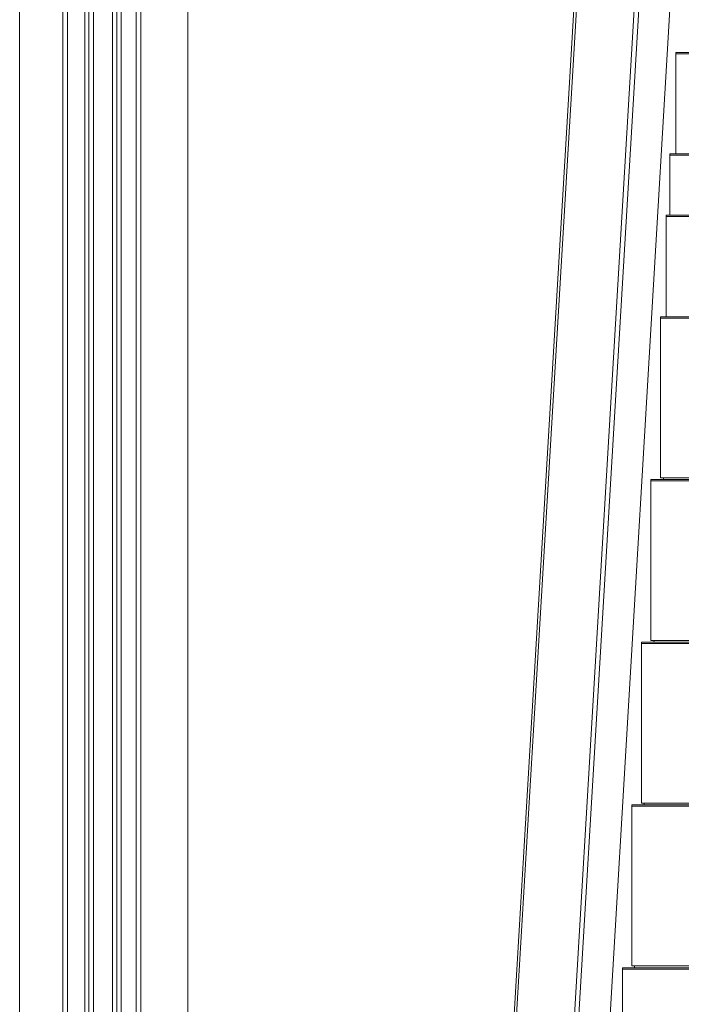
# Model space of a CAD drawing. Header units: inches. Extents: x 424 to 2043, y -237 to 445.
# Tile 780 of 965: x 864.925 to 865.714, y 217.816 to 218.991. Entities that reach past the tile are written whole.
import ezdxf

# ---------------------------------------------------------------- set-up
doc = ezdxf.new("R2010")
doc.units = ezdxf.units.IN
doc.header["$MEASUREMENT"] = 0
doc.layers.add('A-DOOR', color=31, linetype='Continuous', lineweight=9)
doc.layers.add('A-GENM', color=13, linetype='Continuous', lineweight=9)

# ---------------------------------------------------------------- blocks, each defined once
blk = doc.blocks.new('Escalator - Escalator-177640-Section 1')
at = {"layer": 'A-GENM'}
for p, q in [((-111.1446, 6.5312), (-111.3768, 2.6282)), ((-111.3737, 2.6282), (-111.1412, 6.5377)), ((-111.3052, 2.6197), (-111.0721, 6.5377)), ((-111.3013, 2.5964), (-111.0682, 6.5144)), ((-111.0703, 5.854), (-111.3035, 1.936)), ((-111.1792, 3.8528), (-111.1792, 3.8544)), ((-111.1792, 3.8544), (-109.7544, 3.8544)), ((-111.1792, 3.7334), (-111.1792, 3.8528)), ((-109.7545, 3.8528), (-111.1792, 3.8528)), ((-111.1792, 3.8528), (-109.7545, 3.8528)), ((-111.1862, 3.7318), (-111.1862, 3.7334)), ((-111.1862, 3.7334), (-109.7616, 3.7334)), ((-111.1862, 3.6603), (-111.1862, 3.7318)), ((-109.7617, 3.7318), (-111.1862, 3.7318)), ((-111.1862, 3.7318), (-109.7617, 3.7318)), ((-111.1905, 3.6587), (-111.1905, 3.6603)), ((-111.1905, 3.6603), (-109.766, 3.6603)), ((-111.1905, 3.5392), (-111.1905, 3.6587)), ((-109.766, 3.6587), (-111.1905, 3.6587)), ((-111.1905, 3.6587), (-109.766, 3.6587)), ((-111.1976, 3.5377), (-111.1976, 3.5392)), ((-111.1976, 3.5392), (-109.7732, 3.5392)), ((-111.1976, 3.3472), (-111.1976, 3.5377)), ((-109.7733, 3.5377), (-111.1976, 3.5377)), ((-111.1976, 3.5377), (-109.7733, 3.5377)), ((-111.2089, 3.3435), (-111.2089, 3.3451)), ((-111.2089, 3.3451), (-109.7847, 3.3451)), ((-111.2089, 3.153), (-111.2089, 3.3435)), ((-109.7848, 3.3435), (-111.2089, 3.3435)), ((-111.2089, 3.3435), (-109.7848, 3.3435)), ((-109.7846, 3.3472), (-111.1976, 3.3472)), ((-111.1938, 3.3451), (-111.1937, 3.3472)), ((-111.1938, 3.3451), (-111.1937, 3.3472)), ((-111.2202, 3.1494), (-111.2202, 3.151)), ((-111.2202, 3.151), (-109.7963, 3.151)), ((-111.2202, 2.9589), (-111.2202, 3.1494)), ((-109.7963, 3.1494), (-111.2202, 3.1494)), ((-111.2202, 3.1494), (-109.7963, 3.1494)), ((-109.7961, 3.153), (-111.2089, 3.153)), ((-111.2054, 3.151), (-111.2052, 3.153)), ((-111.2054, 3.151), (-111.2052, 3.153)), ((-111.2315, 2.9553), (-111.2315, 2.9569)), ((-111.2315, 2.9569), (-109.8078, 2.9569)), ((-111.2315, 2.7648), (-111.2315, 2.9553)), ((-109.8079, 2.9553), (-111.2315, 2.9553)), ((-111.2315, 2.9553), (-109.8079, 2.9553)), ((-109.8077, 2.9589), (-111.2202, 2.9589)), ((-111.2169, 2.9569), (-111.2168, 2.9589)), ((-111.2169, 2.9569), (-111.2168, 2.9589)), ((-111.2428, 2.7611), (-111.2428, 2.7627)), ((-111.2428, 2.7627), (-109.8194, 2.7627)), ((-111.2428, 2.5706), (-111.2428, 2.7611)), ((-109.8194, 2.7611), (-111.2428, 2.7611)), ((-111.2428, 2.7611), (-109.8194, 2.7611)), ((-109.8192, 2.7648), (-111.2315, 2.7648)), ((-111.2285, 2.7627), (-111.2284, 2.7648)), ((-111.2285, 2.7627), (-111.2284, 2.7648))]:
    blk.add_line(p, q, dxfattribs=at)
blk = doc.blocks.new('5-panel_Bi-fold_external_door_10806 - Type 1-V58-Section 1')
at = {"layer": 'A-DOOR'}
for p, q in [((-111.9617, 1.6), (-111.9617, 4.3383)), ((-111.9104, 1.6), (-111.9104, 4.3383)), ((-111.9045, 4.3383), (-111.9045, 1.6)), ((-111.8227, 1.6), (-111.8227, 4.3379)), ((-111.8173, 1.6), (-111.8173, 4.3379)), ((-111.7613, 1.6), (-111.7613, 4.3379)), ((-111.8841, 1.685), (-111.8841, 4.25)), ((-111.8794, 1.685), (-111.8794, 4.25)), ((-111.8735, 1.685), (-111.8735, 4.25)), ((-111.8511, 1.685), (-111.8511, 4.25)), ((-111.8457, 4.25), (-111.8457, 1.685)), ((-111.8405, 1.685), (-111.8405, 4.25))]:
    blk.add_line(p, q, dxfattribs=at)

msp = doc.modelspace()

# ---------------------------------------------------------------- block references
at = {"layer": 'A-DOOR'}
msp.add_blockref('5-panel_Bi-fold_external_door_10806 - Type 1-V58-Section 1', (976.8865, 215.0972), dxfattribs=at)
at = {"layer": 'A-GENM'}
msp.add_blockref('Escalator - Escalator-177640-Section 1', (976.8865, 215.0972), dxfattribs=at)

doc.saveas('drawing.dxf')
